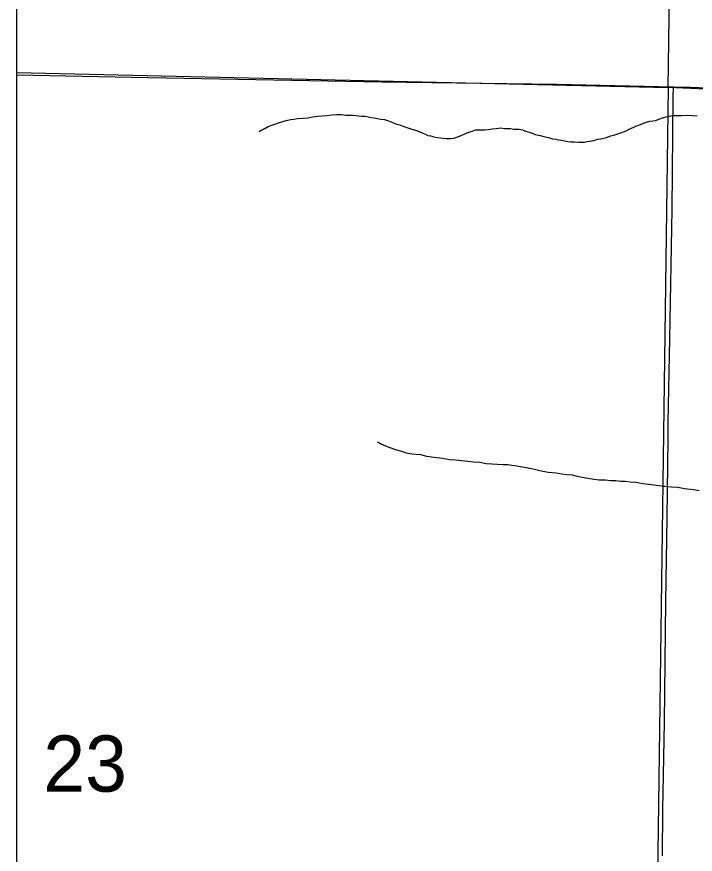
# Model space of a CAD drawing. Extents: x 0 to 68, y 0 to 52.9.
# Drawn here: x 41.105 to 41.772, y 33.301 to 34.125 of the extents above; entities that cross this region are included whole.
import ezdxf

# ---------------------------------------------------------------- set-up
doc = ezdxf.new("R2010")
doc.units = 0
for name, color, linetype in [('Default', 7, 'Continuous'), ('GM_X_County_Road', 7, 'Continuous'), ('GM_X_Minor_River', 7, 'Continuous'), ('GM_X_Township_Road', 7, 'Continuous')]:
    doc.layers.add(name, color=color, linetype=linetype)

msp = doc.modelspace()

# ---------------------------------------------------------------- linework, layer by layer
at = {"layer": 'Default'}
msp.add_line((41.10506, 32.7683), (41.10506, 42.0083), dxfattribs=at)
msp.add_lwpolyline([(41.76436, 35.38617), (43.1022, 35.31613), (43.08734, 34.03057), (43.08639, 33.99608), (41.74542, 34.05516)], close=True, dxfattribs=at)
msp.add_lwpolyline([(41.10506, 34.07013), (41.74542, 34.05516), (41.72806, 32.7683)], dxfattribs=at)
at = {"layer": 'GM_X_County_Road'}
for points in [[(41.10506, 34.0676), (41.23404, 34.06523), (41.46375, 34.06088), (41.63606, 34.05873), (41.75048, 34.05608)], [(41.75048, 34.05608), (41.76731, 34.05568), (41.84521, 34.05267), (41.9394, 34.04828), (41.96399, 34.04755), (42.08005, 34.04236)]]:
    msp.add_lwpolyline(points, dxfattribs=at)
at = {"layer": 'GM_X_Minor_River'}
for points in [[(41.34324, 34.01199), (41.3488, 34.01495), (41.34324, 34.01199), (41.3488, 34.01495), (41.35233, 34.01692), (41.36343, 34.02083), (41.36645, 34.0218), (41.36998, 34.02277), (41.37401, 34.02373), (41.37753, 34.02419), (41.38105, 34.02466), (41.38658, 34.0251), (41.39111, 34.02556), (41.39614, 34.02651), (41.40067, 34.02697), (41.40519, 34.02742), (41.40972, 34.02787), (41.41475, 34.02832), (41.41978, 34.02877), (41.4243, 34.02873), (41.42831, 34.02818), (41.43183, 34.02815), (41.43585, 34.0281), (41.44087, 34.02755), (41.44438, 34.02701), (41.44739, 34.02698), (41.4504, 34.02645), (41.45341, 34.02591), (41.45642, 34.02538), (41.45943, 34.02484), (41.46294, 34.0243), (41.46646, 34.02377), (41.46946, 34.02273), (41.47297, 34.02169), (41.47747, 34.01963), (41.48148, 34.01858), (41.48548, 34.01704), (41.48948, 34.01549), (41.49349, 34.01444), (41.497, 34.0134), (41.4995, 34.01237), (41.50351, 34.01082), (41.50651, 34.00928), (41.50901, 34.00825), (41.51202, 34.00772), (41.51502, 34.00668), (41.51853, 34.00614), (41.52707, 34.00505), (41.53158, 34.005), (41.53461, 34.00547), (41.53763, 34.00644), (41.54015, 34.00742), (41.54469, 34.00938), (41.54772, 34.01086), (41.55024, 34.01184), (41.55276, 34.01231), (41.55629, 34.01378), (41.56132, 34.01373), (41.56483, 34.01369), (41.56886, 34.01416), (41.57238, 34.01462), (41.5764, 34.01508), (41.58093, 34.01554), (41.58444, 34.015), (41.58745, 34.01497), (41.59047, 34.01493), (41.59348, 34.0144), (41.59599, 34.01437), (41.599, 34.01434), (41.60201, 34.01381), (41.60451, 34.01278), (41.60752, 34.01174), (41.61103, 34.0107), (41.61453, 34.00916), (41.61954, 34.0081), (41.62305, 34.00706), (41.62756, 34.00601), (41.63157, 34.00496), (41.63508, 34.00442), (41.63759, 34.00389), (41.6406, 34.00336), (41.64361, 34.00282), (41.64662, 34.00229), (41.64963, 34.00176), (41.65314, 34.00172), (41.65716, 34.00168), (41.66018, 34.00165), (41.66319, 34.00161), (41.66571, 34.00209), (41.67225, 34.00303), (41.67578, 34.0045), (41.6793, 34.00496), (41.68383, 34.00592), (41.68635, 34.0069), (41.68888, 34.00788), (41.69291, 34.00884), (41.69593, 34.00981), (41.69895, 34.01078), (41.70148, 34.01176), (41.704, 34.01274), (41.70703, 34.01422)], [(41.70703, 34.01422), (41.71157, 34.01618), (41.71409, 34.01766), (41.71661, 34.01813), (41.72115, 34.0201), (41.72418, 34.02107), (41.7272, 34.02204), (41.73022, 34.02251), (41.73274, 34.02299), (41.73727, 34.02445), (41.7398, 34.02543), (41.74332, 34.0264), (41.74785, 34.02735), (41.75037, 34.02783), (41.75489, 34.02778), (41.75841, 34.02775), (41.76444, 34.02819), (41.76946, 34.02763), (41.77398, 34.02758)], [(41.4593, 33.70687), (41.4653, 33.70379), (41.4618, 33.70534), (41.4653, 33.70379), (41.4708, 33.70173), (41.47731, 33.69915), (41.48332, 33.69758), (41.48783, 33.69602), (41.49335, 33.69496), (41.50188, 33.69437), (41.5079, 33.6928), (41.51542, 33.69172), (41.52345, 33.69063), (41.53047, 33.68955), (41.5365, 33.68898), (41.54252, 33.68842), (41.54854, 33.68785), (41.55407, 33.68729), (41.56009, 33.68673), (41.56661, 33.68565), (41.58268, 33.68448), (41.5877, 33.68443), (41.59171, 33.68388), (41.59673, 33.68333), (41.60175, 33.68227), (41.60777, 33.6812), (41.61278, 33.68015), (41.6178, 33.67909), (41.6223, 33.67804), (41.62782, 33.67698), (41.63535, 33.6764), (41.64087, 33.67533), (41.64589, 33.67478), (41.65091, 33.67422), (41.65592, 33.67317), (41.66093, 33.67211), (41.66645, 33.67105), (41.67247, 33.66998), (41.67749, 33.66943), (41.68352, 33.66936), (41.68854, 33.66881), (41.69406, 33.66875), (41.69858, 33.6682), (41.7031, 33.66815), (41.70812, 33.6676), (41.71364, 33.66704), (41.72066, 33.66596), (41.72869, 33.66487), (41.73572, 33.66379), (41.74174, 33.66323), (41.74827, 33.66266), (41.75479, 33.66209), (41.76131, 33.66102), (41.77034, 33.65992), (41.77586, 33.65885)]]:
    msp.add_lwpolyline(points, dxfattribs=at)
at = {"layer": 'GM_X_Township_Road'}
msp.add_lwpolyline([(41.73989, 33.29978), (41.74025, 33.34494), (41.7417, 33.43102), (41.74318, 33.54992), (41.74431, 33.63193), (41.74536, 33.70982), (41.7455, 33.72622), (41.74684, 33.8082), (41.74938, 33.93529), (41.75039, 34.04601), (41.75048, 34.05608)], dxfattribs=at)

# ---------------------------------------------------------------- texts
at = {"layer": 'Default'}
msp.add_text('23', height=0.05525, rotation=0.00001, dxfattribs=at).set_placement((41.13117, 33.36277))

doc.saveas('drawing.dxf')
